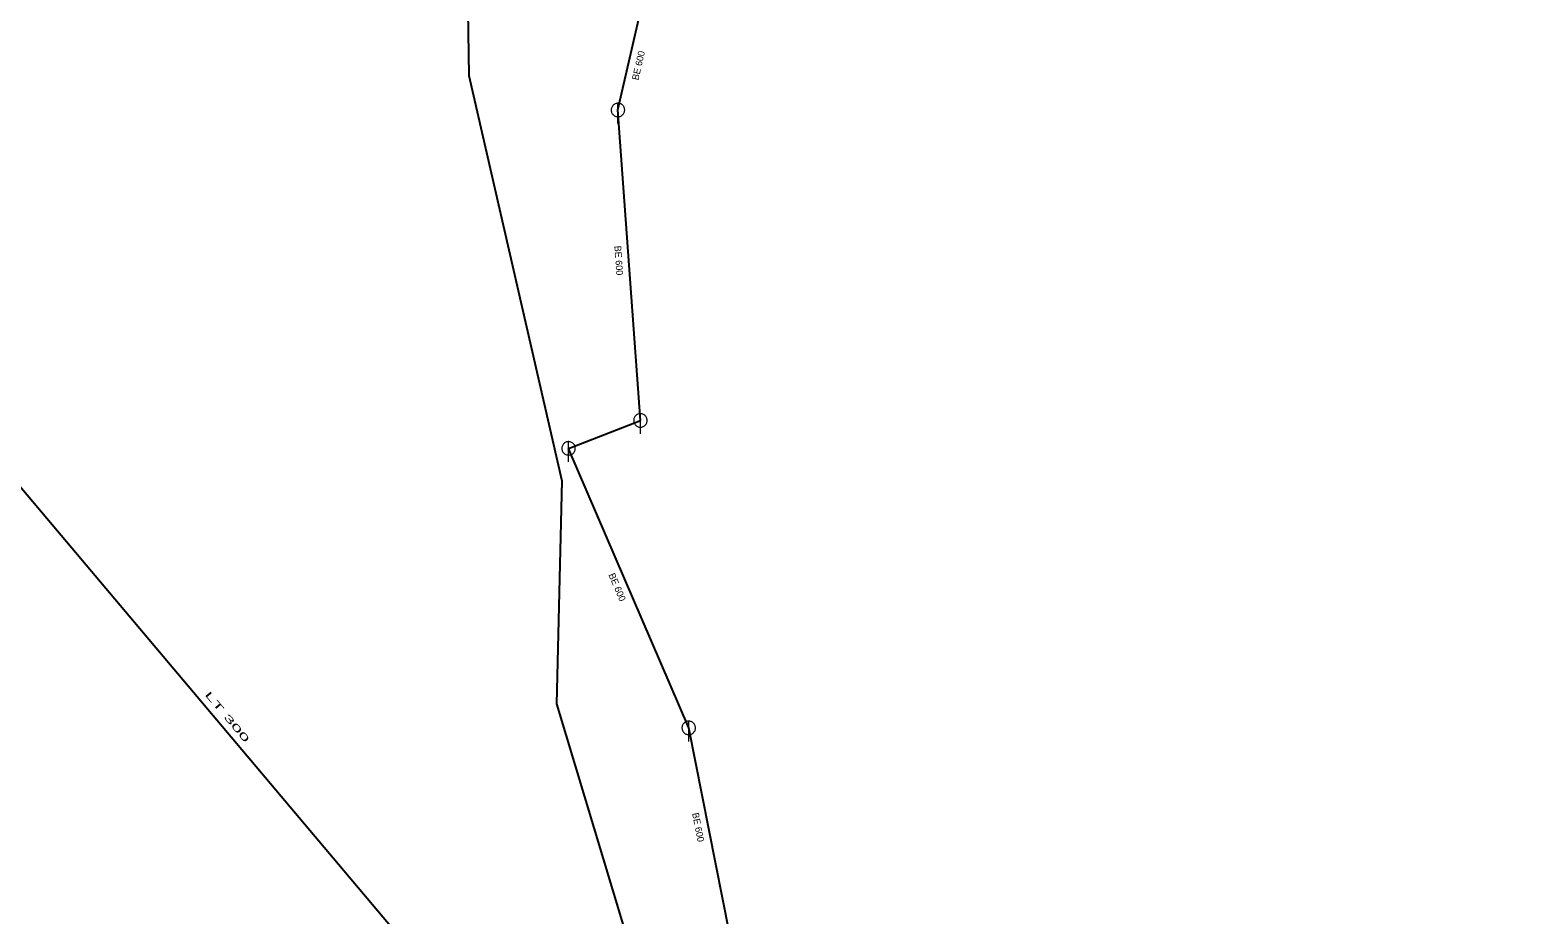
# Model space of a CAD drawing. Extents: x -659250 to -657316, y -997555 to -993684.
# Drawn here: x -658756.5 to -658532.9, y -994765.5 to -994634.4 of the extents above; entities that cross this region are included whole.
import ezdxf

# ---------------------------------------------------------------- set-up
doc = ezdxf.new("R2010")
doc.units = 0
doc.header["$LTSCALE"] = 0.4
doc.layers.add('1', color=7, linetype='Continuous')
for name, color, linetype, lineweight in [('14', 7, 'Continuous', 25), ('17', 7, 'Continuous', 25), ('22', 7, 'Continuous', 13)]:
    doc.layers.add(name, color=color, linetype=linetype, lineweight=lineweight)

msp = doc.modelspace()

# ---------------------------------------------------------------- linework, layer by layer
at = {"layer": '14'}
for p, q in [((-658676.64, -994696.39), (-658665.989, -994692.25)), ((-658658.827, -994737.806), (-658676.64, -994696.39)), ((-658652.76, -994768.23), (-658658.827, -994737.806))]:
    msp.add_line(p, q, dxfattribs=at)
msp.add_lwpolyline([(-658665.989, -994692.25), (-658669.32, -994646.26), (-658665.8, -994630.84), (-658645.039, -994594.649), (-658628.309, -994572.48), (-658618.039, -994539.21), (-658605.98, -994522.41), (-658563.96, -994494.52), (-658544.98, -994467.27), (-658532.93, -994425.92), (-658538.989, -994335.809)], dxfattribs=at)
at = {"layer": '17'}
for points in [[(-658702.57, -994435.41), (-658705.199, -994436.353), (-658712.71, -994474.592), (-658701.204, -994536.879), (-658692.771, -994555.022), (-658691.405, -994641.16), (-658677.627, -994701.215), (-658678.449, -994734.261), (-658664.614, -994780.175), (-658662.973, -994794.498), (-658662.386, -994819.574), (-658666.489, -994850.982), (-658664.028, -994890.978), (-658664.848, -994896.368), (-658669.708, -994912.272), (-658675.921, -994922.23), (-658689.166, -994922.67)], [(-658833.469, -994620.44), (-658786.396, -994668.37), (-658672.524, -994803.272), (-658662.072, -994843.868), (-658638.662, -994863.933)]]:
    msp.add_lwpolyline(points, dxfattribs=at)
at = {"layer": '22'}
for p, q in [((-658669.32, -994648.26), (-658669.319, -994645.26)), ((-658665.989, -994694.25), (-658665.988, -994691.25)), ((-658676.64, -994698.39), (-658676.639, -994695.39)), ((-658658.827, -994739.806), (-658658.826, -994736.806))]:
    msp.add_line(p, q, dxfattribs=at)
for points in [[(-658668.32, -994646.26), (-658668.325, -994646.151), (-658668.343, -994646.043), (-658668.373, -994645.937), (-658668.413, -994645.836), (-658668.465, -994645.739), (-658668.527, -994645.649), (-658668.599, -994645.566), (-658668.679, -994645.492), (-658668.767, -994645.426), (-658668.861, -994645.371), (-658668.961, -994645.326), (-658669.066, -994645.293), (-658669.173, -994645.271), (-658669.282, -994645.261), (-658669.392, -994645.263), (-658669.5, -994645.277), (-658669.607, -994645.302), (-658669.71, -994645.339), (-658669.808, -994645.388), (-658669.9, -994645.446), (-658669.986, -994645.515), (-658670.063, -994645.592), (-658670.132, -994645.678), (-658670.191, -994645.77), (-658670.239, -994645.868), (-658670.276, -994645.971), (-658670.302, -994646.078), (-658670.316, -994646.186), (-658670.319, -994646.296), (-658670.309, -994646.405), (-658670.288, -994646.512), (-658670.254, -994646.616), (-658670.21, -994646.716), (-658670.155, -994646.811), (-658670.089, -994646.899), (-658670.015, -994646.979), (-658669.932, -994647.051), (-658669.842, -994647.113), (-658669.746, -994647.165), (-658669.644, -994647.206), (-658669.539, -994647.236), (-658669.431, -994647.254), (-658669.321, -994647.26), (-658669.212, -994647.254), (-658669.104, -994647.236), (-658668.999, -994647.207), (-658668.897, -994647.166), (-658668.8, -994647.114), (-658668.71, -994647.052), (-658668.627, -994646.981), (-658668.552, -994646.901), (-658668.487, -994646.813), (-658668.431, -994646.719), (-658668.387, -994646.619), (-658668.353, -994646.515), (-658668.331, -994646.407), (-658668.321, -994646.298)], [(-658664.989, -994692.25), (-658664.994, -994692.141), (-658665.012, -994692.033), (-658665.042, -994691.927), (-658665.082, -994691.826), (-658665.134, -994691.729), (-658665.196, -994691.639), (-658665.268, -994691.556), (-658665.348, -994691.482), (-658665.436, -994691.416), (-658665.53, -994691.361), (-658665.63, -994691.316), (-658665.735, -994691.283), (-658665.842, -994691.261), (-658665.951, -994691.251), (-658666.061, -994691.253), (-658666.169, -994691.267), (-658666.276, -994691.292), (-658666.379, -994691.329), (-658666.477, -994691.378), (-658666.569, -994691.436), (-658666.655, -994691.505), (-658666.732, -994691.582), (-658666.801, -994691.668), (-658666.86, -994691.76), (-658666.908, -994691.858), (-658666.945, -994691.961), (-658666.971, -994692.068), (-658666.985, -994692.176), (-658666.988, -994692.286), (-658666.978, -994692.395), (-658666.957, -994692.502), (-658666.923, -994692.606), (-658666.879, -994692.706), (-658666.824, -994692.801), (-658666.758, -994692.889), (-658666.684, -994692.969), (-658666.601, -994693.041), (-658666.511, -994693.103), (-658666.415, -994693.155), (-658666.313, -994693.196), (-658666.208, -994693.226), (-658666.1, -994693.244), (-658665.99, -994693.25), (-658665.881, -994693.244), (-658665.773, -994693.226), (-658665.668, -994693.197), (-658665.566, -994693.156), (-658665.469, -994693.104), (-658665.379, -994693.042), (-658665.296, -994692.971), (-658665.221, -994692.891), (-658665.156, -994692.803), (-658665.1, -994692.709), (-658665.056, -994692.609), (-658665.022, -994692.505), (-658665, -994692.397), (-658664.99, -994692.288)], [(-658675.64, -994696.39), (-658675.645, -994696.281), (-658675.663, -994696.173), (-658675.693, -994696.067), (-658675.733, -994695.966), (-658675.785, -994695.869), (-658675.847, -994695.779), (-658675.919, -994695.696), (-658675.999, -994695.622), (-658676.087, -994695.556), (-658676.181, -994695.501), (-658676.281, -994695.456), (-658676.386, -994695.423), (-658676.493, -994695.401), (-658676.602, -994695.391), (-658676.712, -994695.393), (-658676.82, -994695.407), (-658676.927, -994695.432), (-658677.03, -994695.469), (-658677.128, -994695.518), (-658677.22, -994695.576), (-658677.306, -994695.645), (-658677.383, -994695.722), (-658677.452, -994695.808), (-658677.511, -994695.9), (-658677.559, -994695.998), (-658677.596, -994696.101), (-658677.622, -994696.208), (-658677.636, -994696.316), (-658677.639, -994696.426), (-658677.629, -994696.535), (-658677.608, -994696.642), (-658677.574, -994696.746), (-658677.53, -994696.846), (-658677.475, -994696.941), (-658677.409, -994697.029), (-658677.335, -994697.109), (-658677.252, -994697.181), (-658677.162, -994697.243), (-658677.066, -994697.295), (-658676.964, -994697.336), (-658676.859, -994697.366), (-658676.751, -994697.384), (-658676.641, -994697.39), (-658676.532, -994697.384), (-658676.424, -994697.366), (-658676.319, -994697.337), (-658676.217, -994697.296), (-658676.12, -994697.244), (-658676.03, -994697.182), (-658675.947, -994697.111), (-658675.872, -994697.031), (-658675.807, -994696.943), (-658675.751, -994696.849), (-658675.707, -994696.749), (-658675.673, -994696.645), (-658675.651, -994696.537), (-658675.641, -994696.428)], [(-658657.827, -994737.806), (-658657.832, -994737.697), (-658657.85, -994737.589), (-658657.88, -994737.483), (-658657.92, -994737.382), (-658657.972, -994737.285), (-658658.034, -994737.195), (-658658.106, -994737.112), (-658658.186, -994737.038), (-658658.274, -994736.972), (-658658.368, -994736.917), (-658658.468, -994736.872), (-658658.573, -994736.839), (-658658.68, -994736.817), (-658658.789, -994736.807), (-658658.899, -994736.809), (-658659.007, -994736.823), (-658659.114, -994736.848), (-658659.217, -994736.885), (-658659.315, -994736.934), (-658659.407, -994736.992), (-658659.493, -994737.061), (-658659.57, -994737.138), (-658659.639, -994737.224), (-658659.698, -994737.316), (-658659.746, -994737.414), (-658659.783, -994737.517), (-658659.809, -994737.624), (-658659.823, -994737.732), (-658659.826, -994737.842), (-658659.816, -994737.951), (-658659.795, -994738.058), (-658659.761, -994738.162), (-658659.717, -994738.262), (-658659.662, -994738.357), (-658659.596, -994738.445), (-658659.522, -994738.525), (-658659.439, -994738.597), (-658659.349, -994738.659), (-658659.253, -994738.711), (-658659.151, -994738.752), (-658659.046, -994738.782), (-658658.938, -994738.8), (-658658.828, -994738.806), (-658658.719, -994738.8), (-658658.611, -994738.782), (-658658.506, -994738.753), (-658658.404, -994738.712), (-658658.307, -994738.66), (-658658.217, -994738.598), (-658658.134, -994738.527), (-658658.059, -994738.447), (-658657.994, -994738.359), (-658657.938, -994738.265), (-658657.894, -994738.165), (-658657.86, -994738.061), (-658657.838, -994737.953), (-658657.828, -994737.844)]]:
    msp.add_lwpolyline(points, close=True, dxfattribs=at)

# ---------------------------------------------------------------- texts
at = {"layer": '1'}
for rotation, p in [(77, (-658666.291, -994641.916)), (274, (-658669.851, -994666.405)), (293, (-658670.741, -994715.125)), (281, (-658658.327, -994750.463))]:
    msp.add_text('BE 600', height=1, rotation=rotation, dxfattribs=at).set_placement(p)
at = {"layer": '1', "width": 2.25}
msp.add_text('LT 300', height=1, rotation=310, dxfattribs=at).set_placement((-658730.641, -994732.893))

doc.saveas('drawing.dxf')
